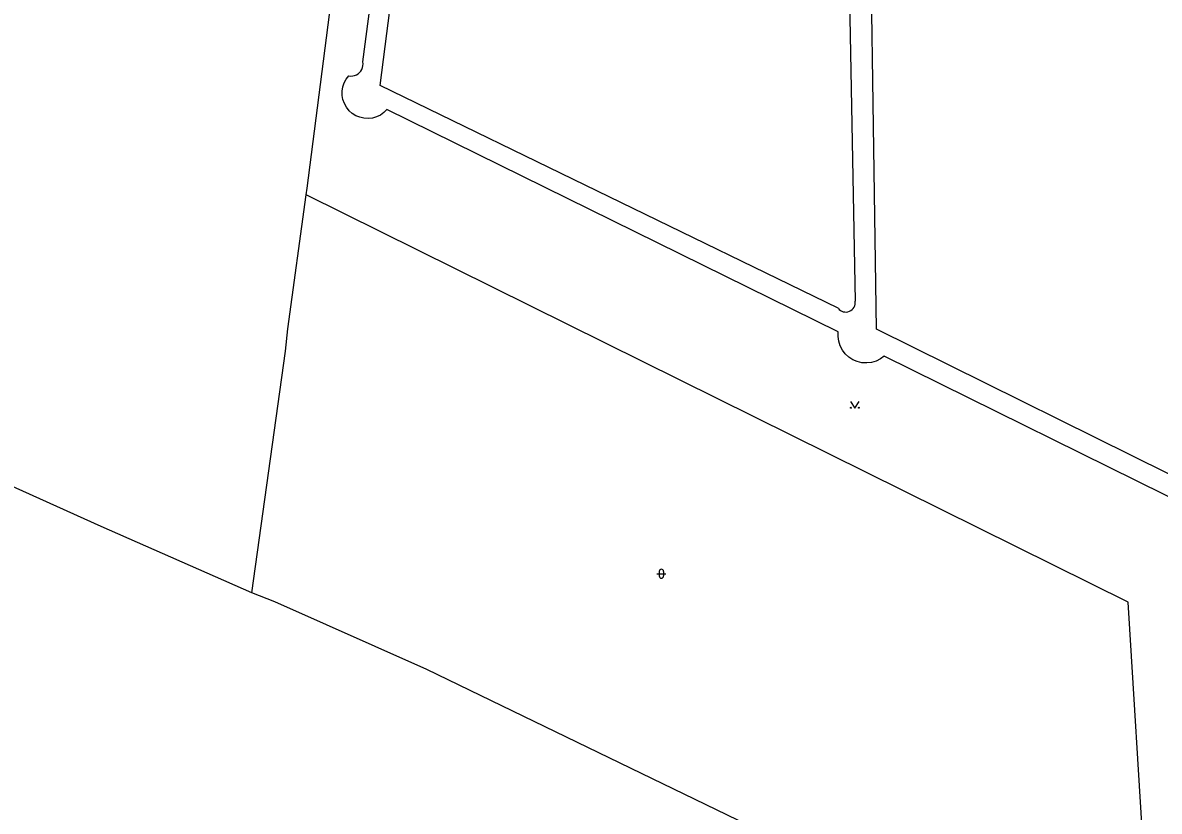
# Model space of a CAD drawing. Extents: x -599951 to -598963, y -1164095 to -1162939.
# Drawn here: x -599788.6 to -599660.6, y -1163869.8 to -1163780.9 of the extents above; entities that cross this region are included whole.
import ezdxf

# ---------------------------------------------------------------- set-up
doc = ezdxf.new("R2010")
doc.units = 0
for name, color, linetype in [('Level 11', 7, 'Continuous'), ('Level 36', 7, 'Continuous'), ('Level 51', 7, 'Continuous')]:
    doc.layers.add(name, color=color, linetype=linetype)

msp = doc.modelspace()

# ---------------------------------------------------------------- linework, layer by layer
at = {"layer": 'Level 11'}
for points in [[(-599656.77, -1163835.69), (-599691.58, -1163818.48), (-599692.02, -1163818.8), (-599692.5, -1163819.04), (-599693.02, -1163819.19), (-599693.56, -1163819.25), (-599694.09, -1163819.22), (-599694.62, -1163819.09), (-599695.12, -1163818.88), (-599695.57, -1163818.59), (-599695.97, -1163818.22), (-599696.3, -1163817.8), (-599696.55, -1163817.32), (-599696.71, -1163816.8), (-599696.79, -1163816.27), (-599696.77, -1163815.73), (-599747.62, -1163790.7), (-599747.96, -1163791.04), (-599748.35, -1163791.31), (-599748.79, -1163791.52), (-599749.25, -1163791.65), (-599749.72, -1163791.7), (-599750.2, -1163791.68), (-599750.67, -1163791.57), (-599751.11, -1163791.39), (-599751.52, -1163791.13), (-599751.88, -1163790.82), (-599752.18, -1163790.44), (-599752.41, -1163790.02), (-599752.58, -1163789.57), (-599752.66, -1163789.1), (-599752.66, -1163788.62), (-599752.59, -1163788.14), (-599752.43, -1163787.69), (-599752.2, -1163787.27), (-599751.91, -1163786.89), (-599751.69, -1163786.92), (-599751.47, -1163786.91), (-599751.26, -1163786.86), (-599751.05, -1163786.78), (-599750.86, -1163786.67), (-599750.69, -1163786.53), (-599750.55, -1163786.36), (-599750.44, -1163786.17), (-599750.35, -1163785.96), (-599750.31, -1163785.75), (-599750.3, -1163785.53), (-599750.32, -1163785.31), (-599737.46, -1163687.46)], [(-599696.77, -1163813.07), (-599748.37, -1163787.99), (-599740.11, -1163723.53)], [(-599696.06, -1163748.38), (-599694.87, -1163812.28)], [(-599655.46, -1163833.77), (-599692.47, -1163815.44), (-599693.4, -1163751.77), (-599693.34, -1163751.57), (-599693.26, -1163751.38), (-599693.13, -1163751.21), (-599692.99, -1163751.06), (-599692.82, -1163750.95), (-599692.63, -1163750.86), (-599692.43, -1163750.8), (-599692.22, -1163750.78), (-599692.01, -1163750.8), (-599691.81, -1163750.85), (-599691.62, -1163750.94), (-599659.73, -1163770.62)]]:
    msp.add_lwpolyline(points, dxfattribs=at)
msp.add_arc((-599695.91, -1163812.45), 1.06, 216.0744, 9.0796, dxfattribs=at)
at = {"layer": 'Level 36'}
for p, q in [((-599716.94, -1163842.75), (-599716.94, -1163843.25)), ((-599716.44, -1163842.75), (-599716.44, -1163843.25)), ((-599717.19, -1163843), (-599716.19, -1163843))]:
    msp.add_line(p, q, dxfattribs=at)
msp.add_lwpolyline([(-599695.39, -1163823.59), (-599694.89, -1163824.34), (-599694.39, -1163823.59)], dxfattribs=at)
for centre in [(-599695.34, -1163824.29), (-599694.44, -1163824.29)]:
    msp.add_circle(centre, 0.05, dxfattribs=at)
for centre, start, end in [((-599716.69, -1163842.75), 0, 180), ((-599716.69, -1163843.25), 180, 0)]:
    msp.add_arc(centre, 0.25, start, end, dxfattribs=at)
at = {"layer": 'Level 51'}
for points in [[(-599756.71, -1163800.3), (-599756.61, -1163799.54), (-599751.22, -1163757.75)], [(-599756.71, -1163800.3), (-599756.61, -1163799.54), (-599751.22, -1163757.75)], [(-599758.77, -1163815.41), (-599756.71, -1163800.3)], [(-599758.77, -1163815.41), (-599756.71, -1163800.3)], [(-599661.43, -1163881.87), (-599661.9, -1163881.68), (-599662.07, -1163878.97), (-599662.25, -1163876.01), (-599664.1, -1163846.2), (-599756.71, -1163800.3)], [(-599661.43, -1163881.87), (-599661.9, -1163881.68), (-599662.07, -1163878.97), (-599662.25, -1163876.01), (-599664.1, -1163846.2), (-599756.71, -1163800.3)], [(-599759.04, -1163817.91), (-599758.77, -1163815.41)], [(-599762.84, -1163845.15), (-599759.04, -1163817.91)], [(-599762.84, -1163845.15), (-599759.04, -1163817.91)], [(-599779.82, -1163837.66), (-599816.33, -1163821.24)], [(-599762.84, -1163845.15), (-599779.82, -1163837.66)], [(-599762.84, -1163845.15), (-599779.82, -1163837.66)], [(-599760.23, -1163846.16), (-599762.84, -1163845.15)], [(-599760.23, -1163846.16), (-599762.84, -1163845.15)], [(-599743.1, -1163853.79), (-599760.23, -1163846.16)], [(-599743.1, -1163853.79), (-599760.23, -1163846.16)], [(-599689.95, -1163879.57), (-599743.1, -1163853.79)], [(-599689.95, -1163879.57), (-599743.1, -1163853.79)]]:
    msp.add_lwpolyline(points, dxfattribs=at)

doc.saveas('drawing.dxf')
